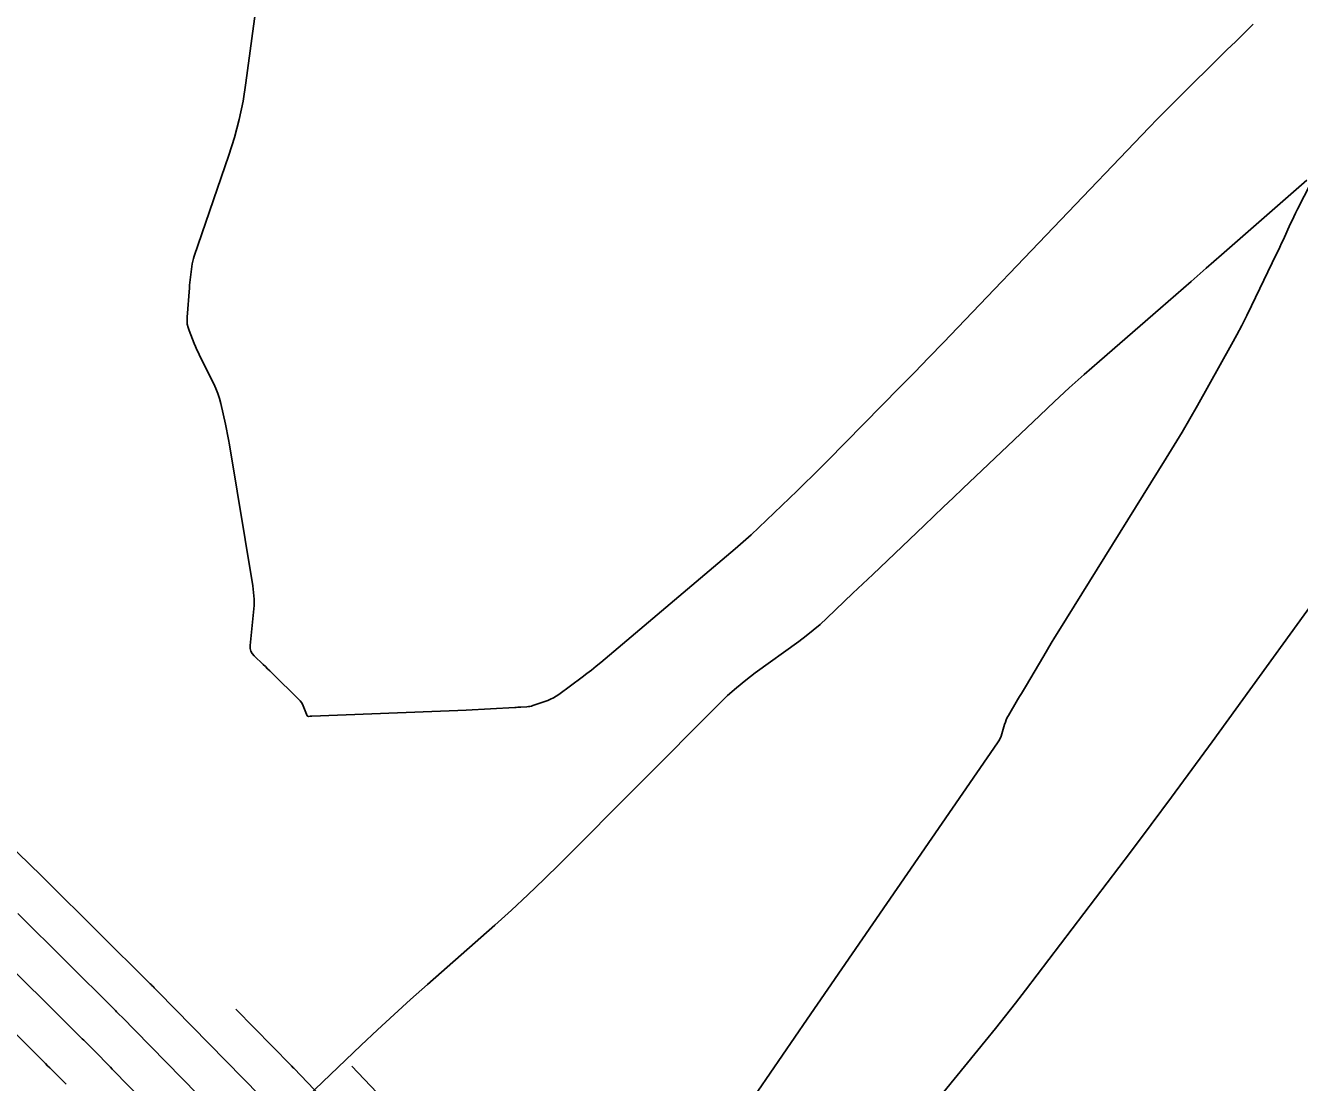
# Model space of a CAD drawing. Extents: x 1005228 to 1008882, y 1883389 to 1885754.
# Drawn here: x 1007916.7 to 1008004.6, y 1884795.8 to 1884868.6 of the extents above; entities that cross this region are included whole.
import ezdxf

# ---------------------------------------------------------------- set-up
doc = ezdxf.new("R2010")
doc.units = 0
for name, color, linetype in [('ATDIMS', 7, 'Continuous'), ('C-ANNO-NOTE', 7, 'Continuous'), ('TSOBSTACLE', 7, 'Continuous')]:
    doc.layers.add(name, color=color, linetype=linetype)

msp = doc.modelspace()

# ---------------------------------------------------------------- linework, layer by layer
at = {"layer": 'ATDIMS'}
msp.add_lwpolyline([(1007930.79, 1884792.719), (1007924.294, 1884799.351), (1007924.224, 1884799.423), (1007924.153, 1884799.495), (1007924.082, 1884799.567), (1007924.012, 1884799.64), (1007923.727, 1884799.932), (1007923.657, 1884800.003), (1007923.588, 1884800.074), (1007923.518, 1884800.144), (1007923.448, 1884800.214), (1007923.166, 1884800.495), (1007923.096, 1884800.565), (1007923.026, 1884800.635), (1007922.955, 1884800.705), (1007922.885, 1884800.775), (1007916.213, 1884807.407)], dxfattribs=at)
at = {"layer": 'C-ANNO-NOTE'}
for points in [[(1008001.407, 1884868.705), (1008000.803, 1884868.118), (1008000.2, 1884867.53), (1007999.599, 1884866.941), (1007998.998, 1884866.35), (1007996.598, 1884863.986), (1007996.001, 1884863.393), (1007995.407, 1884862.795), (1007994.818, 1884862.193), (1007994.234, 1884861.587), (1007981.029, 1884847.794), (1007980.038, 1884846.762), (1007979.043, 1884845.734), (1007978.045, 1884844.709), (1007977.043, 1884843.688), (1007972.052, 1884838.616), (1007971.535, 1884838.094), (1007971.015, 1884837.577), (1007970.492, 1884837.062), (1007969.965, 1884836.552), (1007967.85, 1884834.516), (1007967.317, 1884834.011), (1007966.777, 1884833.515), (1007966.229, 1884833.028), (1007965.672, 1884832.549), (1007956.411, 1884824.705), (1007956.098, 1884824.444), (1007955.781, 1884824.189), (1007955.459, 1884823.939), (1007955.133, 1884823.694), (1007953.514, 1884822.5), (1007953.336, 1884822.378), (1007953.151, 1884822.271), (1007952.958, 1884822.178), (1007952.757, 1884822.099), (1007951.731, 1884821.738), (1007951.631, 1884821.707), (1007951.53, 1884821.683), (1007951.427, 1884821.666), (1007951.323, 1884821.656), (1007950.902, 1884821.632), (1007950.797, 1884821.626), (1007950.692, 1884821.62), (1007950.587, 1884821.614), (1007950.482, 1884821.609), (1007947.141, 1884821.427), (1007946.549, 1884821.396), (1007945.957, 1884821.368), (1007945.365, 1884821.342), (1007944.773, 1884821.318), (1007936.484, 1884821.006), (1007936.456, 1884821.005), (1007936.427, 1884821.003), (1007936.398, 1884821.001), (1007936.37, 1884820.999), (1007936.255, 1884820.988), (1007936.229, 1884820.989), (1007936.207, 1884820.997), (1007936.189, 1884821.013), (1007936.176, 1884821.036), (1007935.894, 1884821.725), (1007935.838, 1884821.845), (1007935.77, 1884821.958), (1007935.691, 1884822.063), (1007935.601, 1884822.16), (1007933.747, 1884823.976), (1007933.594, 1884824.126), (1007933.44, 1884824.275), (1007933.286, 1884824.423), (1007933.132, 1884824.571), (1007932.513, 1884825.162), (1007932.38, 1884825.318), (1007932.291, 1884825.49), (1007932.246, 1884825.679), (1007932.246, 1884825.883), (1007932.476, 1884828.18), (1007932.506, 1884828.633), (1007932.507, 1884829.085), (1007932.477, 1884829.537), (1007932.418, 1884829.987), (1007930.806, 1884839.722), (1007930.744, 1884840.08), (1007930.677, 1884840.436), (1007930.606, 1884840.792), (1007930.529, 1884841.147), (1007930.211, 1884842.564), (1007930.121, 1884842.914), (1007930.01, 1884843.257), (1007929.879, 1884843.593), (1007929.727, 1884843.921), (1007928.767, 1884845.837), (1007928.663, 1884846.051), (1007928.563, 1884846.266), (1007928.468, 1884846.484), (1007928.378, 1884846.704), (1007928.026, 1884847.589), (1007927.952, 1884847.812), (1007927.903, 1884848.039), (1007927.882, 1884848.27), (1007927.887, 1884848.505), (1007928.042, 1884850.549), (1007928.057, 1884850.732), (1007928.075, 1884850.916), (1007928.095, 1884851.099), (1007928.117, 1884851.281), (1007928.212, 1884852.012), (1007928.24, 1884852.193), (1007928.277, 1884852.373), (1007928.323, 1884852.55), (1007928.379, 1884852.725), (1007930.767, 1884859.684), (1007931.155, 1884860.909), (1007931.48, 1884862.149), (1007931.744, 1884863.403), (1007931.947, 1884864.672), (1007934.073, 1884880.48)], [(1008005.116, 1884857.959), (1007999.223, 1884852.804), (1007998.174, 1884851.887), (1007997.123, 1884850.972), (1007996.072, 1884850.057), (1007995.02, 1884849.143), (1007990.808, 1884845.491), (1007989.761, 1884844.572), (1007988.724, 1884843.641), (1007987.699, 1884842.698), (1007986.684, 1884841.744), (1007981.388, 1884836.704), (1007980.72, 1884836.068), (1007980.052, 1884835.433), (1007979.385, 1884834.797), (1007978.718, 1884834.162), (1007975.167, 1884830.78), (1007973.807, 1884829.485), (1007971.993, 1884827.757), (1007971.533, 1884827.334), (1007971.059, 1884826.926), (1007970.572, 1884826.535), (1007970.071, 1884826.159), (1007967.072, 1884823.989), (1007966.414, 1884823.493), (1007965.778, 1884822.971), (1007965.163, 1884822.424), (1007964.569, 1884821.851), (1007953.611, 1884810.853), (1007952.51, 1884809.765), (1007951.391, 1884808.695), (1007950.256, 1884807.643), (1007949.103, 1884806.609), (1007944.46, 1884802.508), (1007943.304, 1884801.477), (1007942.159, 1884800.435), (1007941.023, 1884799.382), (1007939.899, 1884798.317), (1007925.531, 1884784.584)], [(1007967.248, 1884795.145), (1007968.95, 1884797.636), (1007970.658, 1884800.123), (1007983.782, 1884819.168), (1007983.873, 1884819.312), (1007983.952, 1884819.462), (1007984.018, 1884819.618), (1007984.072, 1884819.779), (1007984.263, 1884820.438), (1007984.316, 1884820.6), (1007984.378, 1884820.759), (1007984.451, 1884820.913), (1007984.533, 1884821.062), (1007985.161, 1884822.126), (1007985.295, 1884822.353), (1007985.429, 1884822.579), (1007985.563, 1884822.805), (1007985.696, 1884823.032), (1007986.961, 1884825.17), (1007987.217, 1884825.601), (1007987.476, 1884826.03), (1007987.738, 1884826.458), (1007988.001, 1884826.885), (1007995.41, 1884838.79), (1007995.962, 1884839.688), (1007996.503, 1884840.593), (1007997.034, 1884841.503), (1007997.554, 1884842.42), (1007999.91, 1884846.631), (1008000.271, 1884847.289), (1008000.622, 1884847.951), (1008000.963, 1884848.619), (1008001.294, 1884849.292), (1008003, 1884852.827), (1008003.124, 1884853.086), (1008003.247, 1884853.346), (1008003.368, 1884853.607), (1008003.488, 1884853.869), (1008003.964, 1884854.917), (1008004.084, 1884855.178), (1008004.207, 1884855.438), (1008004.333, 1884855.696), (1008004.462, 1884855.954), (1008005.376, 1884857.757)], [(1007978.861, 1884793.618), (1007982.926, 1884798.594), (1007983.632, 1884799.466), (1007984.33, 1884800.344), (1007985.02, 1884801.228), (1007985.703, 1884802.119), (1007992.938, 1884811.642), (1007994.365, 1884813.531), (1007995.78, 1884815.428), (1007997.185, 1884817.333), (1007998.579, 1884819.247), (1008007.699, 1884831.841)]]:
    msp.add_lwpolyline(points, dxfattribs=at)
at = {"layer": 'TSOBSTACLE'}
for points in [[(1007932.916, 1884794.831), (1007925.876, 1884802.019), (1007925.823, 1884802.073), (1007925.77, 1884802.127), (1007925.664, 1884802.236), (1007925.638, 1884802.262), (1007925.612, 1884802.288), (1007925.586, 1884802.315), (1007925.56, 1884802.341), (1007925.455, 1884802.445), (1007925.403, 1884802.498), (1007925.35, 1884802.55), (1007918.134, 1884809.723), (1007918.11, 1884809.747), (1007918.085, 1884809.771), (1007918.06, 1884809.795), (1007918.036, 1884809.819), (1007917.912, 1884809.939), (1007917.863, 1884809.987), (1007917.838, 1884810.011), (1007910.522, 1884817.097)], [(1007928.664, 1884790.606), (1007922.713, 1884796.682), (1007922.598, 1884796.8), (1007922.483, 1884796.917), (1007922.368, 1884797.035), (1007922.253, 1884797.153), (1007921.79, 1884797.628), (1007921.677, 1884797.744), (1007921.563, 1884797.859), (1007921.449, 1884797.974), (1007921.335, 1884798.088), (1007920.877, 1884798.545), (1007920.763, 1884798.659), (1007920.648, 1884798.773), (1007920.534, 1884798.887), (1007920.419, 1884799.001), (1007914.292, 1884805.091)], [(1007919.538, 1884795.644), (1007919.381, 1884795.803), (1007919.222, 1884795.961), (1007918.588, 1884796.594), (1007918.43, 1884796.752), (1007918.271, 1884796.911), (1007918.112, 1884797.069), (1007917.954, 1884797.227), (1007912.371, 1884802.775)], [(1007931.259, 1884800.806), (1007935.042, 1884796.944), (1007935.06, 1884796.925), (1007935.079, 1884796.906), (1007935.097, 1884796.887), (1007935.115, 1884796.868), (1007935.206, 1884796.772), (1007935.243, 1884796.734), (1007935.261, 1884796.715), (1007940.746, 1884790.962)], [(1007956.034, 1884778.819), (1007951.806, 1884783.498), (1007951.764, 1884783.544), (1007951.722, 1884783.589), (1007951.681, 1884783.635), (1007951.639, 1884783.681), (1007951.471, 1884783.862), (1007951.429, 1884783.908), (1007951.387, 1884783.953), (1007951.345, 1884783.999), (1007951.303, 1884784.044), (1007945.758, 1884790.012), (1007945.114, 1884790.703), (1007944.467, 1884791.392), (1007943.819, 1884792.079), (1007943.167, 1884792.764), (1007939.254, 1884796.868)]]:
    msp.add_lwpolyline(points, dxfattribs=at)

doc.saveas('drawing.dxf')
